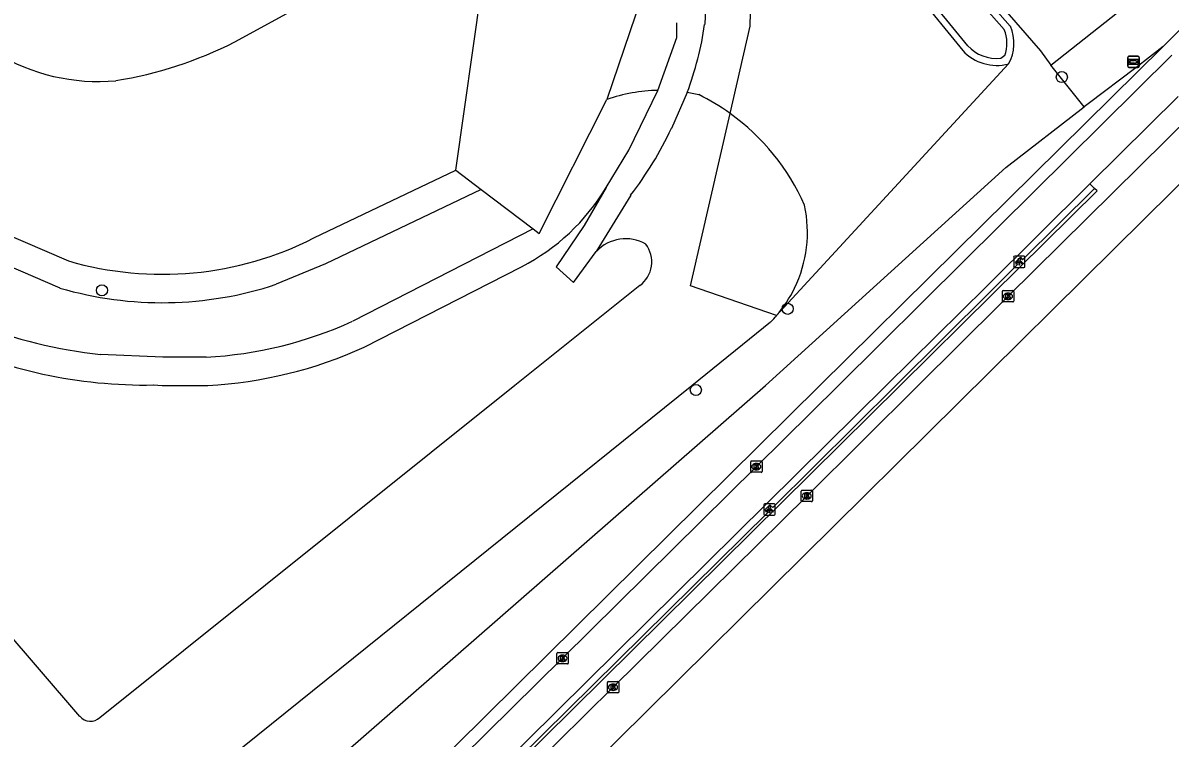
# Model space of a CAD drawing. Extents: x 157321 to 158827, y 386650 to 388532.
# Drawn here: x 158145.3 to 158246.4, y 386718.9 to 386782 of the extents above; entities that cross this region are included whole.
import ezdxf

# ---------------------------------------------------------------- set-up
doc = ezdxf.new("R2010")
doc.units = 0
for name, color, linetype in [('IMGEO_Berm_open', 7, 'Continuous'), ('IMGEO_Boom', 7, 'Continuous'), ('IMGEO_Bouwland', 7, 'Continuous'), ('IMGEO_Fietspad_gesloten', 7, 'Continuous'), ('IMGEO_Grasland_overig', 7, 'Continuous'), ('IMGEO_Groenvoorziening', 7, 'Continuous'), ('IMGEO_Kolk', 7, 'Continuous'), ('IMGEO_Lichtpunt', 7, 'Continuous'), ('IMGEO_Loofbos', 7, 'Continuous'), ('IMGEO_Muur', 7, 'Continuous'), ('IMGEO_Rijbaan_regionaal_gesloten', 7, 'Continuous'), ('IMGEO_Voetpad_open', 7, 'Continuous'), ('IMGEO_Waterloop', 7, 'Continuous'), ('IMGEO_Wegwijzer', 7, 'Continuous')]:
    doc.layers.add(name, color=color, linetype=linetype)

msp = doc.modelspace()

# ---------------------------------------------------------------- linework, layer by layer
at = {"layer": 'IMGEO_Berm_open'}
msp.add_lwpolyline([(158239.71, 386767.35), (158239.29, 386767.76)], dxfattribs=at)
at = {"layer": 'IMGEO_Boom'}
for centre in [(158236.82, 386777.18), (158152.26, 386758.39), (158212.67, 386756.76), (158204.58, 386749.61)]:
    msp.add_circle(centre, 0.489, dxfattribs=at)
at = {"layer": 'IMGEO_Bouwland'}
msp.add_lwpolyline([(158181.71, 386843.44), (158180.07, 386842.58), (158234.95, 386779.48), (158235.86, 386778.22)], dxfattribs=at)
at = {"layer": 'IMGEO_Fietspad_gesloten'}
for points in [[(158246.51, 386779.1), (158228.23, 386760.99), (158217.14, 386750), (158209.91, 386742.85), (158192.84, 386725.96), (158175.03, 386708.42), (158159.23, 386692.73), (158145.66, 386679.28), (158145.43, 386679.05), (158142.1, 386675.76), (158141.03, 386674.7), (158136.68, 386670.39), (158135.68, 386669.4), (158135.61, 386669.32), (158133.84, 386667.57), (158132.77, 386666.51), (158128.07, 386661.87), (158127, 386660.81), (158125.08, 386658.92)], [(158239.29, 386767.76), (158239.32, 386767.79), (158247.07, 386775.47)], [(158126.96, 386656.62), (158128.88, 386658.52), (158129.95, 386659.58), (158134.65, 386664.24), (158135.73, 386665.3), (158137.49, 386667.05), (158138.56, 386668.1), (158142.92, 386672.41), (158143.99, 386673.47), (158147.31, 386676.76), (158147.55, 386677), (158221.34, 386750), (158230.15, 386758.71), (158239.29, 386767.76)]]:
    msp.add_lwpolyline(points, dxfattribs=at)
at = {"layer": 'IMGEO_Grasland_overig'}
for points in [[(158235.86, 386778.22), (158242.43, 386783.42), (158246.35, 386786.77), (158250.86, 386790.58), (158258.2, 386797.76), (158265.42, 386804.47), (158271.23, 386810.34), (158276.43, 386815.61), (158281.18, 386820.45), (158289.87, 386831.24), (158304.89, 386848.81), (158310.12, 386854.92), (158314.8, 386859.54), (158319.87, 386864.35), (158326.72, 386870.06), (158334.43, 386876.45)], [(158245.74, 386779.89), (158243.34, 386778.01), (158239.14, 386774.83), (158238.79, 386774.56)], [(158238.79, 386774.56), (158235.86, 386778.22)]]:
    msp.add_lwpolyline(points, dxfattribs=at)
at = {"layer": 'IMGEO_Groenvoorziening'}
for points in [[(158211.76, 386799.53), (158213.12, 386800.56), (158214.61, 386801.7), (158232.28, 386781.68)], [(158163.96, 386780.28), (158182.17, 386790.26)], [(158148.57, 386758.59), (158138.16, 386763.06), (158124.48, 386771.78), (158117.79, 386777.23), (158109.82, 386784.95)], [(158201.23, 386776), (158202.9, 386780.66), (158202.91, 386781.95)], [(158150.32, 386720.84), (158126.29, 386748.79), (158125.02, 386750), (158124.37, 386750.61), (158118.91, 386754.58), (158108.03, 386761.35), (158080.43, 386781), (158079.66, 386780.85)], [(158196.68, 386767.45), (158198.69, 386770.75), (158201.23, 386776)], [(158203.83, 386775.82), (158202.43, 386772.66)], [(158156.92, 386701.79), (158157.95, 386703.91), (158210.73, 386750), (158225.9, 386763.77), (158231.9, 386769.22), (158238.79, 386774.56)], [(158125.95, 386773.81), (158139.33, 386765.28), (158149.33, 386760.98)], [(158211.68, 386756.16), (158204.12, 386758.77), (158207.6, 386773.97)], [(158170.93, 386763), (158183.45, 386768.97)], [(158185.68, 386767.27), (158171.95, 386760.72), (158167.62, 386758.92)], [(158196.68, 386767.45), (158194.74, 386764.1), (158192.27, 386760.45), (158193.81, 386759.08), (158195.81, 386761.81)], [(158198.84, 386766.76), (158195.81, 386761.81)], [(158190.25, 386763.8), (158174.35, 386755.67)], [(158175.36, 386753.38), (158189.23, 386760.47)], [(158199.64, 386758.82), (158188.63, 386750), (158152.08, 386720.72)], [(158154.11, 386709.65), (158204.22, 386750), (158211.17, 386755.6)], [(158161.44, 386752.5), (158157.64, 386752.5), (158152.14, 386752.74)], [(158156.79, 386750.05), (158157.56, 386750), (158161.59, 386750)]]:
    msp.add_lwpolyline(points, dxfattribs=at)
for centre, radius, start, end in [((158228.78, 386780.16), 3.82, 331.4652, 23.3919), ((158147.88, 386811.79), 35.37, 279.1319, 297.0368), ((158151.94, 386794.09), 17.3, 238.4745, 275.156), ((158201.53, 386761.19), 14.82, 91.1272, 108.8655), ((158173.59, 386786.17), 31.84, 322.4468, 334.9063), ((158180.78, 386776.94), 18.51, 297.1479, 329.161), ((158157.57, 386789.29), 29.49, 253.7667, 296.9392), ((158198.4, 386759.4), 3.53, 59.8756, 137.0098), ((158198.14, 386760.89), 2.56, 305.8019, 37.5099), ((158156.32, 386793.62), 41.09, 232.3274, 264.1604), ((158157.56, 386789.33), 32.03, 253.6944, 288.2966), ((158202.83, 386763.81), 11.71, 315.4835, 319.1581), ((158159.55, 386788.05), 35.6, 273.0436, 294.552), ((158156.1, 386792.57), 42.53, 244.5449, 270.9271), ((158159.57, 386787.98), 38.03, 273.0427, 294.5419), ((158151.26, 386721.66), 1.24, 220.944, 311.5313)]:
    msp.add_arc(centre, radius, start, end, dxfattribs=at)
at = {"layer": 'IMGEO_Kolk'}
for p, q in [((158231.58, 386757.44), (158231.58, 386758.29)), ((158231.65, 386758.36), (158232.51, 386758.36)), ((158232.07, 386758.14), (158232.09, 386758.14)), ((158232.58, 386758.29), (158232.58, 386757.44)), ((158232.51, 386757.36), (158231.65, 386757.36)), ((158232.09, 386757.58), (158232.06, 386757.58)), ((158209.41, 386742.42), (158209.41, 386743.27)), ((158209.49, 386743.35), (158210.34, 386743.35)), ((158209.9, 386743.13), (158209.92, 386743.13)), ((158210.41, 386743.27), (158210.41, 386742.42)), ((158210.34, 386742.35), (158209.49, 386742.35)), ((158209.92, 386742.57), (158209.9, 386742.57)), ((158213.85, 386739.84), (158213.85, 386740.69)), ((158213.92, 386740.77), (158214.78, 386740.77)), ((158214.85, 386740.69), (158214.85, 386739.84)), ((158214.78, 386739.77), (158213.92, 386739.77)), ((158214.36, 386739.99), (158214.33, 386739.99)), ((158214.34, 386740.55), (158214.36, 386740.55)), ((158192.34, 386725.54), (158192.34, 386726.39)), ((158192.42, 386726.46), (158193.27, 386726.46)), ((158192.83, 386726.24), (158192.86, 386726.24)), ((158192.85, 386725.68), (158192.83, 386725.68)), ((158193.34, 386726.39), (158193.34, 386725.54)), ((158193.27, 386725.46), (158192.42, 386725.46)), ((158196.79, 386722.99), (158196.79, 386723.84)), ((158196.86, 386723.92), (158197.71, 386723.92)), ((158197.27, 386723.69), (158197.3, 386723.69)), ((158197.79, 386723.84), (158197.79, 386722.99)), ((158197.71, 386722.91), (158196.86, 386722.91)), ((158197.3, 386723.14), (158197.27, 386723.14))]:
    msp.add_line(p, q, dxfattribs=at)
for points in [[(158231.58, 386757.44), (158231.58, 386758.29)], [(158231.65, 386758.36), (158232.51, 386758.36)], [(158231.9, 386758.06), (158232.02, 386758.06), (158232.02, 386757.91), (158232.15, 386758.06), (158232.32, 386758.06), (158232.17, 386757.91), (158232.32, 386757.66), (158232.17, 386757.66), (158232.09, 386757.83), (158232.02, 386757.76), (158232.02, 386757.66), (158231.9, 386757.66), (158231.9, 386758.06)], [(158232.58, 386758.29), (158232.58, 386757.44)], [(158232.51, 386757.36), (158231.65, 386757.36)], [(158209.41, 386742.42), (158209.41, 386743.27)], [(158209.49, 386743.35), (158210.34, 386743.35)], [(158209.73, 386743.05), (158209.86, 386743.05), (158209.86, 386742.9), (158209.98, 386743.05), (158210.15, 386743.05), (158210, 386742.9), (158210.16, 386742.65), (158210, 386742.65), (158209.92, 386742.81), (158209.86, 386742.74), (158209.86, 386742.65), (158209.73, 386742.65), (158209.73, 386743.05)], [(158210.41, 386743.27), (158210.41, 386742.42)], [(158210.34, 386742.35), (158209.49, 386742.35)], [(158213.85, 386739.84), (158213.85, 386740.69)], [(158213.92, 386740.77), (158214.78, 386740.77)], [(158214.85, 386740.69), (158214.85, 386739.84)], [(158214.78, 386739.77), (158213.92, 386739.77)], [(158214.17, 386740.47), (158214.29, 386740.47), (158214.29, 386740.31), (158214.42, 386740.47), (158214.59, 386740.47), (158214.44, 386740.32), (158214.59, 386740.07), (158214.44, 386740.07), (158214.36, 386740.23), (158214.29, 386740.16), (158214.29, 386740.07), (158214.17, 386740.07), (158214.17, 386740.47)], [(158192.34, 386725.54), (158192.34, 386726.39)], [(158192.42, 386726.46), (158193.27, 386726.46)], [(158192.66, 386726.16), (158192.79, 386726.16), (158192.79, 386726.01), (158192.92, 386726.16), (158193.08, 386726.16), (158192.93, 386726.01), (158193.09, 386725.76), (158192.93, 386725.76), (158192.85, 386725.93), (158192.79, 386725.86), (158192.79, 386725.76), (158192.66, 386725.76), (158192.66, 386726.16)], [(158193.34, 386726.39), (158193.34, 386725.54)], [(158193.27, 386725.46), (158192.42, 386725.46)], [(158196.79, 386722.99), (158196.79, 386723.84)], [(158196.86, 386723.92), (158197.71, 386723.92)], [(158197.11, 386723.61), (158197.23, 386723.61), (158197.23, 386723.46), (158197.36, 386723.61), (158197.52, 386723.61), (158197.38, 386723.46), (158197.53, 386723.21), (158197.38, 386723.21), (158197.29, 386723.38), (158197.23, 386723.31), (158197.23, 386723.21), (158197.11, 386723.21), (158197.11, 386723.61)], [(158197.79, 386723.84), (158197.79, 386722.99)], [(158197.71, 386722.91), (158196.86, 386722.91)]]:
    msp.add_lwpolyline(points, dxfattribs=at)
for centre, start, end in [((158231.65, 386758.29), 91.552, 178.448), ((158231.65, 386758.29), 91.552, 178.448), ((158232.5, 386758.29), 1.552, 88.448), ((158232.5, 386758.29), 1.552, 88.448), ((158231.65, 386757.44), 181.552, 268.448), ((158231.65, 386757.44), 181.552, 268.448), ((158232.5, 386757.44), 271.552, 358.448), ((158232.5, 386757.44), 271.552, 358.448), ((158209.49, 386743.27), 91.552, 178.448), ((158209.49, 386743.27), 91.552, 178.448), ((158210.34, 386743.27), 1.552, 88.448), ((158210.34, 386743.27), 1.552, 88.448), ((158209.49, 386742.42), 181.552, 268.448), ((158209.49, 386742.42), 181.552, 268.448), ((158210.34, 386742.42), 271.552, 358.448), ((158210.34, 386742.42), 271.552, 358.448), ((158213.93, 386740.69), 91.552, 178.448), ((158213.93, 386740.69), 91.552, 178.448), ((158214.77, 386740.69), 1.552, 88.448), ((158214.77, 386740.69), 1.552, 88.448), ((158213.93, 386739.84), 181.552, 268.448), ((158213.93, 386739.84), 181.552, 268.448), ((158214.77, 386739.84), 271.552, 358.448), ((158214.77, 386739.84), 271.552, 358.448), ((158192.42, 386726.39), 91.552, 178.448), ((158192.42, 386726.39), 91.552, 178.448), ((158192.42, 386725.54), 181.552, 268.448), ((158192.42, 386725.54), 181.552, 268.448), ((158193.27, 386726.39), 1.552, 88.448), ((158193.27, 386726.39), 1.552, 88.448), ((158193.27, 386725.54), 271.552, 358.448), ((158193.27, 386725.54), 271.552, 358.448), ((158196.86, 386723.84), 91.552, 178.448), ((158196.86, 386723.84), 91.552, 178.448), ((158197.71, 386723.84), 1.552, 88.448), ((158197.71, 386723.84), 1.552, 88.448), ((158196.86, 386722.99), 181.552, 268.448), ((158196.86, 386722.99), 181.552, 268.448), ((158197.71, 386722.99), 271.552, 358.448), ((158197.71, 386722.99), 271.552, 358.448)]:
    msp.add_arc(centre, 0.0765, start, end, dxfattribs=at)
for centre, major_axis, ratio, start_param, end_param in [((158232.07, 386757.86), (-0.387, 0.002), 0.722429, 4.712389, 7.853982), ((158232.09, 386757.86), (-0.39, 0.002), 0.717154, 1.570796, 4.712389), ((158209.9, 386742.85), (-0.387, 0.002), 0.722429, 4.712389, 7.853982), ((158209.92, 386742.85), (-0.39, 0.002), 0.717154, 1.570796, 4.712389), ((158214.34, 386740.27), (-0.387, 0.002), 0.722429, 4.712389, 7.853982), ((158214.36, 386740.27), (-0.39, 0.002), 0.717154, 1.570796, 4.712389), ((158192.83, 386725.96), (-0.387, 0.002), 0.722429, 4.712389, 7.853982), ((158192.85, 386725.96), (-0.39, 0.002), 0.717154, 1.570796, 4.712389), ((158197.27, 386723.41), (-0.387, 0.002), 0.722429, 4.712389, 7.853982), ((158197.3, 386723.41), (-0.39, 0.002), 0.717154, 1.570796, 4.712389)]:
    msp.add_ellipse(centre, major_axis=major_axis, ratio=ratio, start_param=start_param, end_param=end_param, dxfattribs=at)
at = {"layer": 'IMGEO_Lichtpunt'}
for p, q in [((158232.58, 386761.31), (158232.58, 386760.5)), ((158232.58, 386761.31), (158232.58, 386760.5)), ((158233.48, 386761.41), (158232.67, 386761.41)), ((158233.48, 386761.41), (158232.67, 386761.41)), ((158233.57, 386760.5), (158233.57, 386761.31)), ((158233.57, 386760.5), (158233.57, 386761.31)), ((158232.67, 386760.41), (158233.48, 386760.41)), ((158232.67, 386760.41), (158233.48, 386760.41)), ((158210.57, 386739.48), (158210.57, 386738.67)), ((158210.57, 386739.48), (158210.57, 386738.67)), ((158211.48, 386739.57), (158210.67, 386739.57)), ((158211.48, 386739.57), (158210.67, 386739.57)), ((158211.57, 386738.67), (158211.57, 386739.48)), ((158211.57, 386738.67), (158211.57, 386739.48)), ((158210.67, 386738.57), (158211.48, 386738.57)), ((158210.67, 386738.57), (158211.48, 386738.57))]:
    msp.add_line(p, q, dxfattribs=at)
for points in [[(158232.95, 386760.97), (158232.99, 386760.95), (158232.8, 386760.68), (158232.76, 386760.71), (158232.95, 386760.97)], [(158233.05, 386760.93), (158233.1, 386760.93), (158233.1, 386760.6), (158233.05, 386760.6), (158233.05, 386760.93)], [(158233.16, 386760.95), (158233.2, 386760.97), (158233.39, 386760.71), (158233.35, 386760.68), (158233.16, 386760.95)], [(158210.95, 386739.14), (158210.99, 386739.11), (158210.8, 386738.85), (158210.76, 386738.88), (158210.95, 386739.14)], [(158211.05, 386739.09), (158211.1, 386739.09), (158211.1, 386738.77), (158211.05, 386738.77), (158211.05, 386739.09)], [(158211.16, 386739.11), (158211.2, 386739.14), (158211.39, 386738.88), (158211.35, 386738.85), (158211.16, 386739.11)]]:
    msp.add_lwpolyline(points, dxfattribs=at)
for centre in [(158233.08, 386761.11), (158211.07, 386739.27)]:
    msp.add_circle(centre, 0.0994, dxfattribs=at)
for centre, start, end in [((158232.67, 386761.31), 90, 180), ((158232.67, 386761.31), 90, 180), ((158233.48, 386761.31), 0, 90), ((158233.48, 386761.31), 0, 90), ((158232.67, 386760.5), 180, 270), ((158232.67, 386760.5), 180, 270), ((158233.48, 386760.5), 270, 0), ((158233.48, 386760.5), 270, 360), ((158210.67, 386739.48), 90, 180), ((158210.67, 386739.48), 90, 180), ((158210.67, 386738.67), 180, 270), ((158210.67, 386738.67), 180, 270), ((158211.48, 386739.48), 0, 90), ((158211.48, 386739.48), 0, 90), ((158211.48, 386738.67), 270, 0), ((158211.48, 386738.67), 270, 360)]:
    msp.add_arc(centre, 0.0946, start, end, dxfattribs=at)
at = {"layer": 'IMGEO_Loofbos'}
for points in [[(158207.6, 386773.97), (158209.36, 386781.66), (158209.7, 386795.06), (158209.11, 386798.08), (158207.83, 386800.64), (158205.87, 386802.9), (158204, 386804.37), (158183.86, 386815.84), (158184.44, 386818.76), (158184.65, 386821.66), (158184.44, 386824.39), (158183.99, 386826.8), (158183.37, 386829.24), (158182.83, 386830.69), (158181.66, 386832.49)], [(158211.76, 386799.53), (158228.09, 386779.53)], [(158205.7, 386795.11), (158205.62, 386788.46), (158205.6, 386787.91), (158205.36, 386781.82)], [(158200.26, 386785.6), (158196.74, 386775.21)], [(158183.45, 386768.97), (158185.69, 386784.94)], [(158232.13, 386778.34), (158211.68, 386756.16)], [(158190.25, 386763.8), (158190.78, 386763.4), (158196.74, 386775.21)], [(158204.83, 386775.63), (158203.83, 386775.82)], [(158183.45, 386768.97), (158185.68, 386767.27)], [(158185.68, 386767.27), (158190.25, 386763.8)]]:
    msp.add_lwpolyline(points, dxfattribs=at)
for centre, radius, start, end in [((158176.43, 386786.02), 29.23, 339.5871, 351.7339), ((158231.11, 386782.34), 4.13, 222.9168, 284.2934), ((158195.93, 386757.67), 20.05, 54.3905, 63.6394), ((158196.05, 386757.88), 19.8, 23.8554, 54.3141), ((158203.15, 386763.5), 11.26, 334.0906, 12.2597), ((158203.21, 386763.47), 11.19, 319.2064, 334.1139)]:
    msp.add_arc(centre, radius, start, end, dxfattribs=at)
at = {"layer": 'IMGEO_Muur'}
for points in [[(158151.91, 386680.08), (158222.59, 386750), (158230.71, 386758.04), (158239.93, 386767.16), (158239.71, 386767.35)], [(158188.93, 386717.1), (158210.91, 386738.8), (158210.67, 386739.05), (158211.11, 386739.48), (158211.36, 386739.24), (158222.19, 386750), (158230.52, 386758.27), (158232.92, 386760.65), (158232.73, 386760.86), (158233.17, 386761.3), (158233.37, 386761.09), (158239.71, 386767.35)]]:
    msp.add_lwpolyline(points, dxfattribs=at)
at = {"layer": 'IMGEO_Rijbaan_regionaal_gesloten'}
for points in [[(158130.56, 386652.21), (158151.06, 386672.76), (158161.94, 386683.39), (158181.84, 386703.08), (158200.32, 386721.36), (158241.47, 386762.08), (158261.92, 386782.32), (158286.69, 386806.82), (158320.48, 386840.25), (158335.71, 386855.08), (158347.34, 386866.65)], [(158248.29, 386773.88), (158232.08, 386757.86), (158231.42, 386757.2), (158224.16, 386750), (158214.35, 386740.26), (158197.29, 386723.41), (158180.24, 386706.55), (158162.48, 386688.99), (158152.59, 386679.25)]]:
    msp.add_lwpolyline(points, dxfattribs=at)
at = {"layer": 'IMGEO_Voetpad_open'}
for points in [[(158288.52, 386822.66), (158245.74, 386779.89)], [(158245.74, 386779.89), (158227.5, 386761.86), (158215.51, 386750), (158164.69, 386699.75)]]:
    msp.add_lwpolyline(points, dxfattribs=at)
at = {"layer": 'IMGEO_Waterloop'}
for points in [[(158228.53, 386779.94), (158212.62, 386799.42), (158214.53, 386800.87), (158231.75, 386781.37)], [(158231.8, 386779.07), (158231.45, 386778.83)]]:
    msp.add_lwpolyline(points, dxfattribs=at)
for centre, radius, start, end in [((158228.87, 386780.16), 3.12, 339.6138, 22.7804), ((158231.11, 386782.34), 3.52, 222.8134, 275.5772)]:
    msp.add_arc(centre, radius, start, end, dxfattribs=at)
at = {"layer": 'IMGEO_Wegwijzer'}
for p, q in [((158242.63, 386778.13), (158242.63, 386778.92)), ((158242.63, 386778.92), (158242.63, 386778.13)), ((158242.73, 386779.02), (158243.52, 386779.02)), ((158243.52, 386779.02), (158242.73, 386779.02)), ((158243.52, 386778.03), (158242.73, 386778.03)), ((158242.73, 386778.03), (158243.52, 386778.03)), ((158243.62, 386778.92), (158243.62, 386778.13)), ((158243.62, 386778.13), (158243.62, 386778.92))]:
    msp.add_line(p, q, dxfattribs=at)
for points in [[(158242.73, 386778.76), (158243.52, 386778.76), (158243.52, 386778.29), (158242.73, 386778.29), (158242.73, 386778.76)], [(158242.8, 386778.61), (158242.8, 386778.53), (158242.8, 386778.44), (158243.21, 386778.44), (158243.21, 386778.36), (158243.45, 386778.53), (158243.21, 386778.69), (158243.21, 386778.61), (158242.8, 386778.61)]]:
    msp.add_lwpolyline(points, dxfattribs=at)
for centre, start, end in [((158242.73, 386778.92), 90, 180), ((158242.73, 386778.92), 90, 180), ((158242.73, 386778.13), 180, 270), ((158242.73, 386778.13), 180, 270), ((158243.52, 386778.92), 0, 90), ((158243.52, 386778.92), 360, 90), ((158243.52, 386778.13), 270, 0), ((158243.52, 386778.13), 270, 0)]:
    msp.add_arc(centre, 0.1, start, end, dxfattribs=at)

doc.saveas('drawing.dxf')
